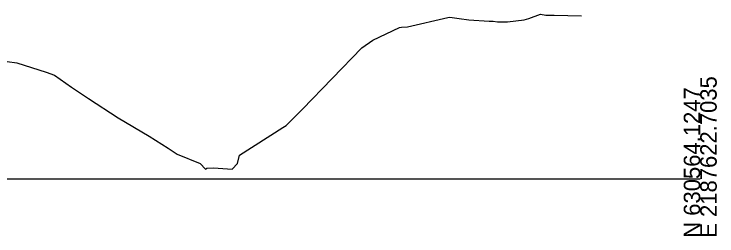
# Model space of a CAD drawing. Extents: x -26 to 4903, y -1010 to 9587.
# Drawn here: x 183.4 to 302.8, y 8990.3 to 9028.1 of the extents above; entities that cross this region are included whole.
import ezdxf

# ---------------------------------------------------------------- set-up
doc = ezdxf.new("R2010")
doc.units = 0
doc.layers.add('Exist Cross Section Cell', color=7, linetype='Continuous')
doc.layers.add('Exist XS Ground Line', color=7, linetype='Continuous')

msp = doc.modelspace()

# ---------------------------------------------------------------- linework, layer by layer
at = {"layer": 'Exist Cross Section Cell'}
msp.add_line((150, 9000), (300, 9000), dxfattribs=at)
at = {"layer": 'Exist XS Ground Line'}
for p, q in [((270.86, 9027.3), (272.83, 9028.06)), ((272.83, 9028.06), (273.74, 9027.87)), ((273.74, 9027.87), (275.16, 9027.85)), ((275.16, 9027.85), (279.84, 9027.75)), ((250.28, 9025.88), (257.11, 9027.46)), ((257.11, 9027.46), (257.46, 9027.55)), ((257.46, 9027.55), (259.02, 9027.33)), ((259.02, 9027.33), (260.66, 9027.08)), ((260.66, 9027.08), (264.14, 9026.86)), ((264.14, 9026.86), (264.84, 9026.83)), ((264.84, 9026.83), (265.54, 9026.76)), ((265.54, 9026.76), (267.26, 9026.72)), ((267.26, 9026.72), (270.1, 9027.05)), ((270.1, 9027.05), (270.86, 9027.3)), ((244.38, 9023.62), (248.92, 9025.77)), ((248.92, 9025.77), (249.23, 9025.82)), ((249.23, 9025.82), (250.28, 9025.88)), ((242.52, 9022.3), (244.38, 9023.62)), ((232.43, 9011.88), (242.52, 9022.3)), ((178.33, 9020.49), (183.87, 9019.74)), ((183.87, 9019.74), (188.83, 9018.15)), ((188.83, 9018.15), (190.28, 9017.69)), ((190.28, 9017.69), (193.16, 9015.61)), ((193.16, 9015.61), (196.06, 9013.71)), ((196.06, 9013.71), (201.08, 9010.43)), ((229.97, 9009.43), (232.43, 9011.88)), ((201.08, 9010.43), (206.37, 9007.27)), ((221.69, 9004.04), (229.07, 9008.76)), ((229.07, 9008.76), (229.63, 9009.11)), ((229.63, 9009.11), (229.97, 9009.43)), ((206.37, 9007.27), (209.61, 9005.24)), ((209.61, 9005.24), (211.14, 9004.25)), ((211.14, 9004.25), (215.03, 9002.61)), ((221.35, 9002.61), (221.69, 9004.04)), ((215.03, 9002.61), (215.91, 9001.68)), ((220.44, 9001.68), (221.35, 9002.61)), ((215.91, 9001.68), (216.13, 9001.86)), ((216.13, 9001.86), (217.26, 9001.89)), ((217.26, 9001.89), (220.44, 9001.68))]:
    msp.add_line(p, q, dxfattribs=at)

# ---------------------------------------------------------------- texts
at = {"layer": 'Exist Cross Section Cell'}
for s, p in [('E 2187622.7035', (302.8, 8990)), ('N 630564.1247', (300, 8990))]:
    msp.add_text(s, height=2.8, rotation=90, dxfattribs=at).set_placement(p)

doc.saveas('drawing.dxf')
